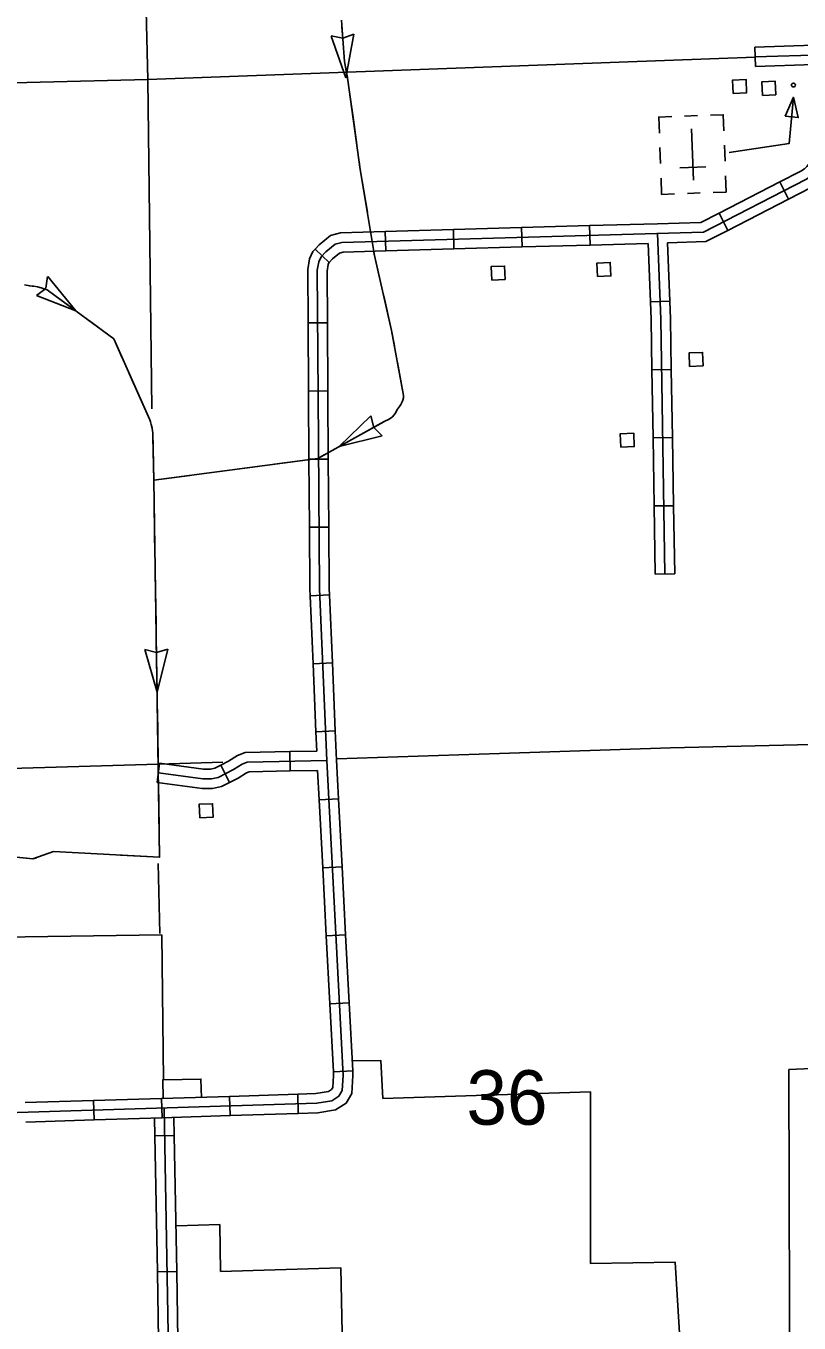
# Model space of a CAD drawing. Extents: x 1084508 to 1142749, y 1057638 to 1093403.
# Drawn here: x 1094047 to 1095928, y 1077367 to 1080524 of the extents above; entities that cross this region are included whole.
import ezdxf

# ---------------------------------------------------------------- set-up
doc = ezdxf.new("R2010")
doc.units = 0
for name, color, linetype in [('Level 32', 7, 'Continuous'), ('Level 35', 7, 'Continuous'), ('Level 43', 7, 'Continuous'), ('Level 45', 7, 'Continuous'), ('Level 5', 7, 'Continuous'), ('Level 56', 7, 'Continuous'), ('Level 57', 7, 'Continuous'), ('Level 7', 7, 'Continuous')]:
    doc.layers.add(name, color=color, linetype=linetype)

msp = doc.modelspace()

# ---------------------------------------------------------------- linework, layer by layer
at = {"layer": 'Level 32'}
for p, q in [((1095821.8, 1080425), (1095820.3, 1080472.1)), ((1095901.9, 1080102), (1095880.4, 1080143.9)), ((1095754.6, 1080026.2), (1095733, 1080068.1)), ((1094922.2, 1079976.1), (1094920.9, 1080023.2)), ((1095087.9, 1079980.9), (1095086.5, 1080028)), ((1095253.6, 1079985.7), (1095252.2, 1080032.8)), ((1095419.2, 1079990.5), (1095417.9, 1080037.6)), ((1094784.4, 1079948.2), (1094750, 1079980.3)), ((1095613, 1079853.7), (1095566, 1079852)), ((1094780, 1079801.1), (1094732.9, 1079800.8)), ((1095616.7, 1079687.6), (1095569.6, 1079686.8)), ((1094781, 1079635.4), (1094733.9, 1079635.1)), ((1095619.4, 1079521.9), (1095572.4, 1079521.1)), ((1094782.2, 1079469.7), (1094735.1, 1079469.3)), ((1095622.2, 1079356.1), (1095575.1, 1079355.4)), ((1094783.4, 1079303.9), (1094736.4, 1079303.6)), ((1095625, 1079190.4), (1095577.9, 1079189.7)), ((1094785.2, 1079139), (1094738.1, 1079137.1)), ((1094792.2, 1078973.5), (1094745.1, 1078971.5)), ((1094799.1, 1078807.9), (1094752.1, 1078805.9)), ((1094689.9, 1078710.6), (1094689.1, 1078757.7)), ((1094365.7, 1078682.5), (1094372, 1078729.2)), ((1094541.8, 1078682.6), (1094520.5, 1078724.6)), ((1094807, 1078642.6), (1094760, 1078640.1)), ((1094815.7, 1078477.1), (1094768.7, 1078474.6)), ((1094824.3, 1078311.6), (1094777.3, 1078309.1)), ((1094833, 1078146.1), (1094786, 1078143.6)), ((1094841.6, 1077980.6), (1094794.6, 1077978.1)), ((1094212.4, 1077861.5), (1094210.9, 1077908.5)), ((1094378, 1077866.6), (1094376.5, 1077913.7)), ((1094543.7, 1077871.8), (1094542.2, 1077918.8)), ((1094709.3, 1077876.9), (1094707.8, 1077924))]:
    msp.add_line(p, q, dxfattribs=at)
for points in [[(1094757.5, 1079625.3), (1094755.6, 1079929.1), (1094759.4, 1079949.8), (1094764.8, 1079961.7), (1094776.2, 1079973.9), (1094798.7, 1079992.3), (1094815.1, 1079996.5), (1095694.9, 1080022), (1095943.9, 1080150.1), (1095955.5, 1080157.5), (1095964, 1080165.2), (1095973.5, 1080177.6), (1095987.5, 1080200.7), (1095988.8, 1080226.6), (1095982.6, 1080883.9)], [(1095820.3, 1080472.1), (1095962.9, 1080476.5)], [(1095821, 1080448.5), (1095987.2, 1080453.7)], [(1095821.8, 1080425), (1095963.4, 1080429.4)], [(1095880.4, 1080143.9), (1095932.1, 1080170.5), (1095941.1, 1080176.3), (1095946.6, 1080181.2), (1095954, 1080190.9), (1095964.3, 1080207.8), (1095965.3, 1080227.1), (1095965.2, 1080239)], [(1095901.9, 1080102), (1095955.7, 1080129.7), (1095969.9, 1080138.8), (1095981.3, 1080149.2), (1095992.9, 1080164.3), (1096010.7, 1080193.5), (1096012.4, 1080226.1), (1096012.2, 1080239.5)], [(1095733, 1080068.1), (1095880.4, 1080143.9)], [(1095754.6, 1080026.2), (1095901.9, 1080102)], [(1095583.5, 1080042.4), (1095688.9, 1080045.4), (1095733, 1080068.1)], [(1094750, 1079980.3), (1094760.1, 1079991.1), (1094787.8, 1080013.8), (1094811.8, 1080020), (1094920.9, 1080023.2)], [(1094920.9, 1080023.2), (1095086.5, 1080028)], [(1095086.5, 1080028), (1095252.2, 1080032.8)], [(1095252.2, 1080032.8), (1095417.9, 1080037.6)], [(1095417.9, 1080037.6), (1095583.5, 1080042.4)], [(1095607.8, 1079996), (1095700.9, 1079998.7), (1095754.6, 1080026.2)], [(1095253.6, 1079985.7), (1095419.2, 1079990.5)], [(1095419.2, 1079990.5), (1095560.7, 1079994.6)], [(1095566, 1079852), (1095560.7, 1079994.6)], [(1095591.1, 1079810.3), (1095583.4, 1080018.4)], [(1095613, 1079853.7), (1095607.8, 1079996)], [(1094732.9, 1079800.8), (1094732.1, 1079931.1), (1094736.8, 1079956.9), (1094745, 1079974.9), (1094750, 1079980.3)], [(1094784.4, 1079948.2), (1094792.4, 1079956.7), (1094809.6, 1079970.8), (1094818.5, 1079973.1), (1094922.2, 1079976.1)], [(1094922.2, 1079976.1), (1095087.9, 1079980.9)], [(1095087.9, 1079980.9), (1095253.6, 1079985.7)], [(1094780, 1079801.1), (1094779.2, 1079927), (1094782, 1079942.7), (1094784.7, 1079948.4), (1094784.4, 1079948.2)], [(1095569.6, 1079686.8), (1095567.5, 1079809.6), (1095566, 1079852)], [(1095616.7, 1079687.6), (1095614.6, 1079810.9), (1095613, 1079853.7)], [(1094733.9, 1079635.1), (1094732.9, 1079800.8)], [(1094781, 1079635.4), (1094780, 1079801.1)], [(1095601.4, 1079190), (1095591.1, 1079810.3)], [(1095572.4, 1079521.1), (1095569.6, 1079686.8)], [(1095619.4, 1079521.9), (1095616.7, 1079687.6)], [(1092886.6, 1077840.7), (1093048, 1077849.6), (1093549.4, 1077870.6), (1094026.4, 1077879.3), (1094754.2, 1077901.9), (1094791, 1077908.1), (1094807.9, 1077918.9), (1094816.1, 1077933.1), (1094818.7, 1077969.5), (1094778.6, 1078735.7), (1094761, 1079153.9), (1094757.5, 1079625.3)], [(1094735.1, 1079469.3), (1094734, 1079625.1), (1094733.9, 1079635.1)], [(1094782.2, 1079469.7), (1094781.1, 1079625.5), (1094781, 1079635.4)], [(1095575.1, 1079355.4), (1095572.4, 1079521.1)], [(1095622.2, 1079356.1), (1095619.4, 1079521.9)], [(1094736.4, 1079303.6), (1094735.1, 1079469.3)], [(1094783.4, 1079303.9), (1094782.2, 1079469.7)], [(1095625, 1079190.4), (1095622.2, 1079356.1)], [(1095577.9, 1079189.7), (1095575.1, 1079355.4)], [(1094738.1, 1079137.1), (1094737.5, 1079153.3), (1094736.4, 1079303.6)], [(1094785.2, 1079139), (1094784.5, 1079154.5), (1094783.4, 1079303.9)], [(1094745.1, 1078971.5), (1094738.1, 1079137.1)], [(1094792.2, 1078973.5), (1094785.2, 1079139)], [(1094752.1, 1078805.9), (1094745.1, 1078971.5)], [(1094799.1, 1078807.9), (1094792.2, 1078973.5)], [(1094754, 1078758.8), (1094752.1, 1078805.9)], [(1094807, 1078642.6), (1094802.1, 1078736.8), (1094799.1, 1078807.9)], [(1094520.5, 1078724.6), (1094539.8, 1078734.4), (1094561.7, 1078748.4), (1094579.9, 1078755.8), (1094689.1, 1078757.7)], [(1094689.1, 1078757.7), (1094754, 1078758.8)], [(1094368.8, 1078705.9), (1094477.3, 1078691.2), (1094498, 1078691.5), (1094514.2, 1078695), (1094551.5, 1078713.9), (1094572.6, 1078727.4), (1094584.7, 1078732.3), (1094778.6, 1078735.7)], [(1094372, 1078729.2), (1094478.7, 1078714.8), (1094495.4, 1078715), (1094506.3, 1078717.4), (1094520.5, 1078724.6)], [(1094541.8, 1078682.6), (1094563.2, 1078693.4), (1094583.5, 1078706.4), (1094589.5, 1078708.8), (1094689.9, 1078710.6)], [(1094689.9, 1078710.6), (1094756.3, 1078711.8)], [(1094760, 1078640.1), (1094756.3, 1078711.8)], [(1094365.7, 1078682.5), (1094475.8, 1078667.7), (1094500.7, 1078668), (1094522.2, 1078672.6), (1094541.8, 1078682.6)], [(1094768.7, 1078474.6), (1094760, 1078640.1)], [(1094815.7, 1078477.1), (1094807, 1078642.6)], [(1094777.3, 1078309.1), (1094768.7, 1078474.6)], [(1094824.3, 1078311.6), (1094815.7, 1078477.1)], [(1094786, 1078143.6), (1094777.3, 1078309.1)], [(1094833, 1078146.1), (1094824.3, 1078311.6)], [(1094794.6, 1077978.1), (1094786, 1078143.6)], [(1094841.6, 1077980.6), (1094833, 1078146.1)], [(1094707.8, 1077924), (1094751.8, 1077925.3), (1094782.4, 1077930.5), (1094790.4, 1077935.7), (1094793, 1077940.2), (1094795.1, 1077969.7), (1094794.6, 1077978.1)], [(1094709.3, 1077876.9), (1094756.5, 1077878.4), (1094799.7, 1077885.7), (1094825.4, 1077902.2), (1094839.2, 1077926.1), (1094842.2, 1077969.3), (1094841.6, 1077980.6)], [(1094045.2, 1077903.4), (1094210.9, 1077908.5)], [(1094210.9, 1077908.5), (1094376.5, 1077913.7)], [(1094376.5, 1077913.7), (1094542.2, 1077918.8)], [(1094542.2, 1077918.8), (1094707.8, 1077924)], [(1094543.7, 1077871.8), (1094709.3, 1077876.9)], [(1094046.7, 1077856.3), (1094212.4, 1077861.5)], [(1094212.4, 1077861.5), (1094378, 1077866.6)], [(1094378, 1077866.6), (1094543.7, 1077871.8)]]:
    msp.add_lwpolyline(points, dxfattribs=at)
at = {"layer": 'Level 35'}
for points in [[(1094814.3, 1080537.7), (1094817.6, 1080492.4), (1094822, 1080437), (1094829.8, 1080391.3), (1094860.2, 1080174.4), (1094894.6, 1079965.2), (1094936.2, 1079782.8)], [(1094936.2, 1079782.8), (1094965.5, 1079624.6), (1094965.1, 1079618.9), (1094963.8, 1079612.8), (1094962, 1079609), (1094958.5, 1079602.5), (1094955.6, 1079597.7), (1094950.8, 1079590.9), (1094944.7, 1079580.8), (1094938.4, 1079572.7), (1094930.5, 1079566.7), (1094918.5, 1079560.8), (1094756.8, 1079471.1), (1094357.7, 1079418.2)]]:
    msp.add_lwpolyline(points, dxfattribs=at)
at = {"layer": 'Level 43'}
for p, q in [((1094825.2, 1080397.6), (1094789.1, 1080499.1)), ((1094789.2, 1080499.2), (1094817.3, 1080493.9)), ((1094844.8, 1080503.3), (1094817.7, 1080493.9)), ((1094825.2, 1080397.6), (1094844.7, 1080503.5)), ((1094099, 1079913.8), (1094095.1, 1079885.4)), ((1094167.7, 1079830.2), (1094100.3, 1079914.2)), ((1094072, 1079867.4), (1094094.9, 1079884.7)), ((1094167.7, 1079830.2), (1094072.1, 1079867.5)), ((1094808.5, 1079499.8), (1094886, 1079574.7)), ((1094886, 1079574.7), (1094892.9, 1079546.8)), ((1094913, 1079525.9), (1094893.1, 1079546.5)), ((1094808.5, 1079499.8), (1094913, 1079525.9)), ((1094365.8, 1078902.3), (1094336.3, 1079005.9)), ((1094336.3, 1079005.9), (1094364.1, 1078998.9)), ((1094392, 1079006.8), (1094364.5, 1078999)), ((1094365.8, 1078902.3), (1094392, 1079006.8))]:
    msp.add_line(p, q, dxfattribs=at)
for points in [[(1094815.5, 1080521.5), (1094817.6, 1080492.4), (1094822, 1080437), (1094828.7, 1080398)], [(1094834.6, 1080357), (1094843.2, 1080295.4)], [(1094843.2, 1080295.4), (1094851.8, 1080233.9)], [(1094857.6, 1080192.9), (1094860.2, 1080174.4), (1094877.3, 1080070.1)], [(1094884.1, 1080029.3), (1094885.2, 1080022.1)], [(1094892.3, 1079975.2), (1094907.8, 1079907.3)], [(1094043.1, 1079894), (1094055.8, 1079891.1), (1094066.2, 1079890), (1094075.1, 1079888.6), (1094083.4, 1079886.4), (1094091, 1079883.9), (1094098.7, 1079881.1), (1094116.9, 1079867.5), (1094260.2, 1079762.4)], [(1094061.5, 1079890.5), (1094066.2, 1079890), (1094075.1, 1079888.6), (1094083.4, 1079886.4), (1094091, 1079883.9), (1094098.7, 1079881.1), (1094116.9, 1079867.5), (1094167.7, 1079830.2)], [(1094917, 1079866.9), (1094936.2, 1079782.8), (1094943.1, 1079745.4)], [(1094201.1, 1079805.7), (1094251.3, 1079769)], [(1094251.3, 1079769), (1094260.2, 1079762.4), (1094280.9, 1079715.7)], [(1094936.2, 1079782.8), (1094965.5, 1079624.6), (1094965.1, 1079618.9), (1094963.8, 1079612.8), (1094962, 1079609), (1094958.5, 1079602.5), (1094955.6, 1079597.7), (1094950.8, 1079590.9), (1094944.7, 1079580.8), (1094938.4, 1079572.7), (1094930.5, 1079566.7), (1094918.5, 1079560.8), (1094756.8, 1079471.1), (1094357.7, 1079418.2)], [(1094260.2, 1079762.4), (1094347.7, 1079565.3), (1094349.8, 1079560.3), (1094351.7, 1079554.1), (1094353.7, 1079544.4), (1094354.6, 1079537.5), (1094355, 1079534.4), (1094357.7, 1079418.2), (1094372, 1078500.8), (1094113.6, 1078514.9), (1094063.7, 1078496.4), (1093874.8, 1078515.9), (1093718.4, 1078502.1), (1093647.4, 1078502.3), (1092977.9, 1078304.4)], [(1094950.6, 1079704.7), (1094965.5, 1079624.6), (1094965.1, 1079618.9), (1094963.8, 1079612.8), (1094962, 1079609), (1094958.5, 1079602.5), (1094955.6, 1079597.7), (1094950.8, 1079590.9), (1094948, 1079586.3)], [(1094297.7, 1079677.9), (1094347.7, 1079565.3), (1094348.2, 1079564.3)], [(1094917.2, 1079560.1), (1094808.5, 1079499.8)], [(1094355.3, 1079523.7), (1094357.7, 1079418.2), (1094358, 1079399.5)], [(1094610, 1079451.7), (1094486.8, 1079435.3)], [(1094712.7, 1079465.3), (1094651.1, 1079457.1)], [(1094772.3, 1079479.7), (1094756.8, 1079471.1), (1094712.7, 1079465.3)], [(1094445.7, 1079429.8), (1094357.7, 1079418.2)], [(1094358.6, 1079358), (1094360.6, 1079233.8)], [(1094361.2, 1079192.3), (1094363.2, 1079068)], [(1094363.8, 1079026.6), (1094365.8, 1078902.3)], [(1094366.4, 1078860.9), (1094367.4, 1078798.8)], [(1094367.4, 1078798.8), (1094368.4, 1078736.6)], [(1094369.2, 1078682.1), (1094371, 1078570.9)], [(1094072.4, 1078499.6), (1094063.7, 1078496.4), (1093949.2, 1078508.3)], [(1094235.2, 1078508.3), (1094113.6, 1078514.9), (1094111.2, 1078514)], [(1094371.6, 1078529.5), (1094372, 1078500.8), (1094276.5, 1078506)]]:
    msp.add_lwpolyline(points, dxfattribs=at)
at = {"layer": 'Level 45'}
for p, q in [((1094407.4, 1077823.7), (1094360.3, 1077822.9)), ((1094413.4, 1077492.3), (1094366.4, 1077491.5))]:
    msp.add_line(p, q, dxfattribs=at)
for points in [[(1095449.7, 1075803), (1095129.9, 1075772.9), (1095114.4, 1075774.7), (1095103.2, 1075780.3), (1095095.7, 1075794.1), (1095045.8, 1075932), (1095004.5, 1076025.5), (1094999.2, 1076039.4), (1094986.4, 1076065.7), (1094984.7, 1076084.5), (1094984.7, 1076247.8), (1094980.2, 1076258.6), (1094971, 1076267.1), (1094959.6, 1076270.1), (1094426, 1076260), (1094413.8, 1076265.5), (1094407.7, 1076275.9), (1094405.7, 1076293.2), (1094397.7, 1077068.3), (1094382.6, 1077891)], [(1094360.3, 1077822.9), (1094359.5, 1077866)], [(1094407.4, 1077823.7), (1094406.6, 1077867.5)], [(1094363.3, 1077657.2), (1094360.3, 1077822.9)], [(1094410.4, 1077658), (1094407.4, 1077823.7)], [(1094366.4, 1077491.5), (1094363.3, 1077657.2)], [(1094413.4, 1077492.3), (1094410.4, 1077658)], [(1094369.4, 1077325.8), (1094366.4, 1077491.5)], [(1094416.5, 1077326.6), (1094413.4, 1077492.3)]]:
    msp.add_lwpolyline(points, dxfattribs=at)
at = {"layer": 'Level 5'}
for points in [[(1094303.6, 1082032.8), (1094343.3, 1080393.3), (1094353.2, 1079592.1)], [(1095821.1, 1080447.6), (1094343.3, 1080393.3), (1092673.9, 1080352.1)], [(1094372.2, 1078315.4), (1094368.7, 1078485.4)], [(1094380.4, 1077913.8), (1094379.5, 1077959.4)]]:
    msp.add_lwpolyline(points, dxfattribs=at)
at = {"layer": 'Level 56'}
for points in [[(1095767.3, 1080359.3), (1095765.8, 1080392), (1095798.5, 1080393.5), (1095800, 1080360.9)], [(1095838.3, 1080354.7), (1095836.8, 1080387.4), (1095869.5, 1080388.9), (1095871, 1080356.2)], [(1095179.8, 1079905.3), (1095178.3, 1079937.9), (1095211, 1079939.4), (1095212.5, 1079906.8)], [(1095437.1, 1079913.9), (1095435.6, 1079946.5), (1095468.3, 1079948), (1095469.8, 1079915.4)], [(1095661.4, 1079695.2), (1095660, 1079727.9), (1095692.7, 1079729.2), (1095694.1, 1079696.6)], [(1095494, 1079498.6), (1095492.6, 1079531.3), (1095525.3, 1079532.6), (1095526.7, 1079500)], [(1094469.4, 1078596.9), (1094468.1, 1078629.5), (1094500.8, 1078630.9), (1094502.2, 1078598.2)]]:
    msp.add_lwpolyline(points, close=True, dxfattribs=at)
at = {"layer": 'Level 57'}
for p, q in [((1095680.3, 1080305.4), (1095648.9, 1080304.2)), ((1095670.6, 1080148), (1095665.9, 1080273.4)), ((1095589.8, 1080207.8), (1095589.1, 1080227.7)), ((1095668.3, 1080210.7), (1095668.3, 1080210.7)), ((1095668.3, 1080210.7), (1095668.3, 1080210.7)), ((1095747.4, 1080194.2), (1095745.9, 1080233.5)), ((1095589.8, 1080207.8), (1095590.5, 1080188.5)), ((1095700.8, 1080180.5), (1095637.8, 1080178.2)), ((1095655.9, 1080116), (1095687.2, 1080117.2))]:
    msp.add_line(p, q, dxfattribs=at)
for points in [[(1095913.9, 1080350.1), (1095903.7, 1080237.7), (1095757.7, 1080215.4)], [(1095587.8, 1080262.7), (1095586.4, 1080301.9), (1095617.7, 1080303.1)], [(1095711.8, 1080306.5), (1095743.2, 1080307.7), (1095744.7, 1080268.5)], [(1095624.7, 1080114.9), (1095593.3, 1080113.7), (1095591.9, 1080152.9)], [(1095718.8, 1080118.3), (1095750.1, 1080119.5), (1095748.7, 1080158.7)]]:
    msp.add_lwpolyline(points, dxfattribs=at)
msp.add_lwpolyline([(1095893.6, 1080303.7), (1095925.5, 1080300.8), (1095913.9, 1080350.1)], close=True, dxfattribs=at)
msp.add_circle((1095913.9, 1080379.8), 4.71, dxfattribs=at)
at = {"layer": 'Level 7'}
for points in [[(1094412.6, 1077603.3), (1094518.1, 1077606.7), (1094520.4, 1077492.8), (1094813, 1077501.2), (1094821.3, 1077065.5), (1095650.9, 1077105.1), (1095654.2, 1076707.7), (1096052.4, 1076698.5), (1096027.5, 1077943.8), (1096531.5, 1077954.1), (1096516.8, 1078791.1), (1096947.3, 1078798.9), (1096937.8, 1079217.9), (1097357.4, 1079227.2), (1097349.1, 1079641.1), (1097785.1, 1079648.9), (1097783.6, 1079865.8)], [(1092699.2, 1079231.2), (1093103.3, 1079241.4), (1093110.1, 1079124.6), (1093426.1, 1079130.9), (1093430.5, 1078914), (1093785, 1078921), (1093787.7, 1078710.2), (1094368, 1078727.5), (1094526, 1078731.9)], [(1094802.8, 1078739.9), (1095198.9, 1078753.5), (1095614.8, 1078767.2), (1096026.8, 1078776.6), (1096026.6, 1078798.5), (1096169.7, 1078801.4), (1096183.6, 1077996), (1095902.8, 1077983.8), (1095905.1, 1077106.6), (1095650.9, 1077105.1), (1095626.4, 1077515), (1095420.3, 1077511.9), (1095419.9, 1077930), (1094915.2, 1077913.8), (1094909.7, 1078006.1), (1094842.1, 1078004.8)], [(1094473.9, 1077914.8), (1094472.3, 1077960.9), (1094381.2, 1077959.1), (1094377, 1078311.8), (1093545.4, 1078299.5), (1093552.6, 1077891.7)]]:
    msp.add_lwpolyline(points, dxfattribs=at)

# ---------------------------------------------------------------- texts
at = {"layer": 'Level 5'}
msp.add_text('36', height=132.58, dxfattribs=at).set_placement((1095118.4, 1077849.7))

doc.saveas('drawing.dxf')
